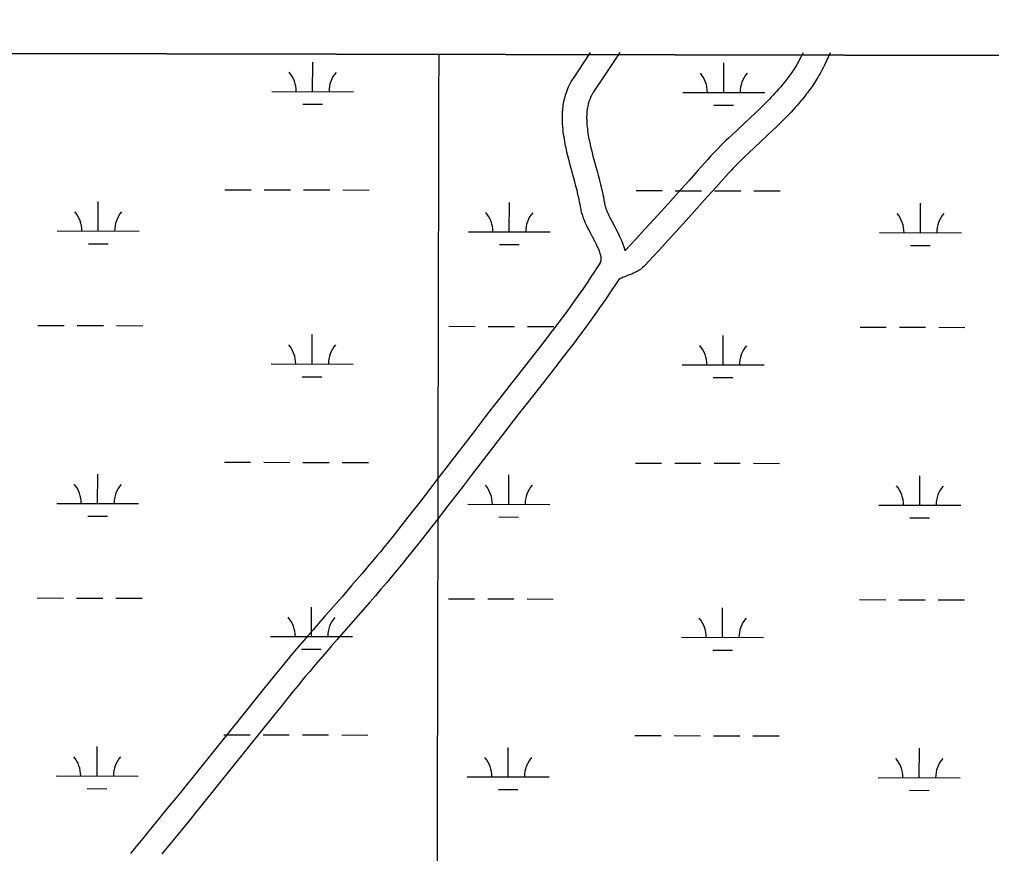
# Model space of a CAD drawing. Extents: x 3187622 to 3225504, y 800805 to 826213.
# Drawn here: x 3212266 to 3213453, y 823416 to 824434 of the extents above; entities that cross this region are included whole.
import ezdxf

# ---------------------------------------------------------------- set-up
doc = ezdxf.new("R2010")
doc.units = 0
for name, color, linetype in [('V-GRID-FRAM', 7, 'Continuous'), ('V-GRID-MAJR', 7, 'Continuous'), ('V-ROAD-CNTR', 7, 'Continuous'), ('V-SITE-VEGE', 7, 'Continuous'), ('V-WETL-SWMP', 7, 'Continuous')]:
    doc.layers.add(name, color=color, linetype=linetype)

msp = doc.modelspace()

# ---------------------------------------------------------------- linework, layer by layer
at = {"layer": 'V-GRID-FRAM'}
msp.add_lwpolyline([(3191838.829, 824434.074), (3223248.62, 824370.115), (3223219.523, 806183.487), (3191793.86, 806247.478), (3191838.829, 824434.074)], dxfattribs=at)
at = {"layer": 'V-GRID-MAJR'}
msp.add_spline([(3212744.301, 806204.817), (3212755.758, 812263.939), (3212767.22, 818326.145), (3212778.683, 824388.39), (3212778.6890000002, 824391.435)], degree=3, dxfattribs=at)
at = {"layer": 'V-ROAD-CNTR'}
for points in [[(3212963.311036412, 824393.7011851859), (3212955.599051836, 824382.0592084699), (3212942.38707826, 824362.112248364), (3212941.653079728, 824360.982250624), (3212940.915081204, 824359.8002529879), (3212940.169082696, 824358.556255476), (3212938.863085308, 824356.2362601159), (3212937.6380877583, 824353.8732648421), (3212936.520089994, 824351.522269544), (3212935.503092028, 824349.1862742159), (3212934.583093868, 824346.871278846), (3212933.7540955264, 824344.5822834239), (3212933.0070970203, 824342.308287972), (3212932.34209835, 824340.0632924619), (3212931.7520995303, 824337.8492968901), (3212931.233100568, 824335.6623012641), (3212930.776101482, 824333.502305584), (3212930.38210227, 824331.3713098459), (3212930.045102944, 824329.27431404), (3212929.7601035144, 824327.2053181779), (3212929.5231039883, 824325.170322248), (3212929.33210437, 824323.162326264), (3212929.1831046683, 824321.1913302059), (3212929.07210489, 824319.248334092), (3212928.9981050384, 824317.335337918), (3212928.955105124, 824315.458341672), (3212928.944105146, 824313.608345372), (3212928.960105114, 824311.7883490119), (3212929.00210503, 824309.998352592), (3212929.0671049, 824308.237356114), (3212929.1571047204, 824306.462359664), (3212929.38710426, 824303.112366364), (3212929.689103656, 824299.820372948), (3212930.046102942, 824296.640379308), (3212930.448102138, 824293.570385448), (3212930.886101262, 824290.5993913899), (3212931.354100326, 824287.7303971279), (3212931.8430993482, 824284.9584026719), (3212932.3500983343, 824282.2774080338), (3212932.8680972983, 824279.6864132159), (3212933.4000962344, 824277.153418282), (3212934.469094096, 824272.3624278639), (3212935.538091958, 824267.858436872), (3212936.5840898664, 824263.658445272), (3212937.5960878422, 824259.7274531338), (3212939.526083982, 824252.480467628), (3212941.240080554, 824246.1904802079), (3212942.7260775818, 824240.7574910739), (3212943.998075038, 824236.05950047), (3212945.079072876, 824232.0005085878), (3212945.990071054, 824228.4905156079), (3212946.7590695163, 824225.4535216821), (3212947.4030682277, 824222.8245269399), (3212947.939067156, 824220.5725314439), (3212948.8380653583, 824216.6055393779), (3212949.455064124, 824213.7065451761), (3212949.8790632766, 824211.5915494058), (3212950.476062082, 824208.39955579), (3212951.0300609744, 824205.098562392), (3212951.294060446, 824203.57956543), (3212951.63205977, 824201.923568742), (3212952.006059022, 824200.313571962), (3212952.411058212, 824198.7505750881), (3212952.8410573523, 824197.2355781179), (3212953.295056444, 824195.7585810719), (3212953.7670555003, 824194.3255839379), (3212954.2540545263, 824192.9335867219), (3212954.7720534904, 824191.5275895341), (3212955.7840514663, 824188.9625946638), (3212956.84204935, 824186.4715996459), (3212957.909047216, 824184.103604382), (3212958.974045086, 824181.851608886), (3212960.0270429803, 824179.7036131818), (3212961.074040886, 824177.630617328), (3212963.07703688, 824173.7836250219), (3212966.79202945, 824166.820638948), (3212968.339026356, 824163.8956447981), (3212969.710023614, 824161.23965011), (3212970.913021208, 824158.825654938), (3212971.9570191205, 824156.635659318), (3212972.85201733, 824154.6506632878), (3212973.608015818, 824152.862666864), (3212974.239014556, 824151.252670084), (3212974.761013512, 824149.8046729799), (3212975.183012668, 824148.5106755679), (3212975.52201199, 824147.3526778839), (3212975.8490113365, 824146.0816804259)], [(3212999.24696454, 824393.6281853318), (3212980.609001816, 824365.4912416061), (3212967.473028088, 824345.660281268), (3212966.963029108, 824344.87428284), (3212966.50703002, 824344.1422843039), (3212966.10703082, 824343.476285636), (3212965.2590325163, 824341.9702886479), (3212964.5100340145, 824340.525291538), (3212963.826035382, 824339.086294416), (3212963.201036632, 824337.6542972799), (3212962.633037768, 824336.2233001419), (3212962.114038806, 824334.7903030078), (3212961.6470397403, 824333.3683058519), (3212961.226040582, 824331.943308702), (3212960.846041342, 824330.5173115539), (3212960.50704202, 824329.0943144), (3212960.208042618, 824327.67431724), (3212959.9460431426, 824326.2573200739), (3212959.7170436, 824324.8403229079), (3212959.52204399, 824323.4273257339), (3212959.359044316, 824322.0143285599), (3212959.224044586, 824320.6103313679), (3212959.119044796, 824319.2053341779), (3212959.0380449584, 824317.8063369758), (3212958.984045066, 824316.4153397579), (3212958.953045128, 824315.026342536), (3212958.944045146, 824313.646345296), (3212958.9560451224, 824312.272348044), (3212958.988045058, 824310.9083507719), (3212959.039044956, 824309.553353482), (3212959.105044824, 824308.248356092), (3212959.293044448, 824305.508361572), (3212959.535043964, 824302.8643668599), (3212959.828043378, 824300.2623720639), (3212960.1620427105, 824297.7063771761), (3212960.53204197, 824295.2033821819), (3212960.93204117, 824292.7483870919), (3212961.3550403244, 824290.3483918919), (3212961.798039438, 824288.0033965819), (3212962.256038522, 824285.7124011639), (3212962.720037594, 824283.5074055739), (3212963.705035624, 824279.0944143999), (3212964.690033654, 824274.9464226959), (3212965.666031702, 824271.0224305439), (3212966.618029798, 824267.3294379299), (3212968.494026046, 824260.28445202), (3212970.18202267, 824254.0904644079), (3212971.6740196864, 824248.633475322), (3212972.97201709, 824243.83948491), (3212974.0930148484, 824239.6304933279), (3212975.05201293, 824235.9385007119), (3212975.8690112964, 824232.703507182), (3212976.565009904, 824229.868512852), (3212977.161008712, 824227.3605178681), (3212978.140006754, 824223.0455264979), (3212978.835005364, 824219.7785330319), (3212979.333004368, 824217.2975379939), (3212980.0160030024, 824213.63954531), (3212980.60200183, 824210.1505522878), (3212980.7760014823, 824209.1495542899), (3212980.9460011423, 824208.317555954), (3212981.14200075, 824207.4715576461), (3212981.3650003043, 824206.6125593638), (3212981.6129998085, 824205.73956111), (3212981.882999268, 824204.860562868), (3212982.17699868, 824203.9695646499), (3212982.489998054, 824203.0715664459), (3212982.8039974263, 824202.221568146), (3212983.5479959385, 824200.332571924), (3212984.325994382, 824198.503575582), (3212985.148992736, 824196.6775792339), (3212986.005991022, 824194.863582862), (3212986.884989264, 824193.0695864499), (3212987.7679874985, 824191.3225899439), (3212989.6169838, 824187.7715970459), (3212993.285976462, 824180.8926108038), (3212994.92697318, 824177.7896170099), (3212996.463970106, 824174.813622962), (3212997.880967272, 824171.9716286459), (3212999.174964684, 824169.255634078), (3213000.343962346, 824166.6626392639), (3213001.3939602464, 824164.1826442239), (3213006.128950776, 824152.0926684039)], [(3213256.049450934, 824393.105186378), (3213249.260464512, 824378.4002157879), (3213247.953467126, 824375.696221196), (3213246.6234697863, 824373.0652264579), (3213245.277472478, 824370.5082315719), (3213243.9154752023, 824368.0212365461), (3213242.540477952, 824365.59924139), (3213241.1544807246, 824363.23924611), (3213239.758483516, 824360.9432507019), (3213238.358486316, 824358.7072551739), (3213236.9544891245, 824356.531259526), (3213235.54649194, 824354.407263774), (3213234.13649476, 824352.336267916), (3213232.727497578, 824350.3172719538), (3213231.318500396, 824348.3482758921), (3213229.917503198, 824346.4312797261), (3213228.516506, 824344.556283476), (3213227.100508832, 824342.69928719), (3213224.332514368, 824339.1732942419), (3213221.5745198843, 824335.780301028), (3213218.8555253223, 824332.5413075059), (3213216.180530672, 824329.4453136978), (3213213.552535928, 824326.483319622), (3213210.97654108, 824323.6473252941), (3213208.4565461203, 824320.9313307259), (3213205.9915510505, 824318.325335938), (3213203.5835558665, 824315.8223409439), (3213201.235560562, 824313.420345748), (3213198.933565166, 824311.0983503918), (3213194.48657406, 824306.6903592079), (3213190.2685824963, 824302.590367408), (3213186.265590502, 824298.7603750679), (3213156.604649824, 824270.9804306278), (3213153.019656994, 824267.562437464), (3213149.900663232, 824264.5524434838), (3213147.199668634, 824261.9134487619), (3213144.87667328, 824259.6154533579), (3213140.823681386, 824255.5364615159), (3213137.855687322, 824252.480467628), (3213135.68169167, 824250.1984721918), (3213132.438698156, 824246.7194791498), (3213129.235704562, 824243.183486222), (3213117.003729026, 824229.4765136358), (3213106.2527505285, 824217.455537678), (3213096.8267693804, 824206.9465586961), (3213080.302802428, 824188.6045953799), (3213067.859827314, 824174.8786228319), (3213058.4958460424, 824164.607643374), (3213051.4488601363, 824156.9146587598), (3213040.853881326, 824145.410681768), (3213030.069902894, 824133.787705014), (3213028.763905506, 824132.4657076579), (3213027.31190841, 824131.1467102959), (3213025.879911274, 824129.973712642), (3213024.48191407, 824128.92971473), (3213023.127916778, 824128.001716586), (3213021.813919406, 824127.16971825), (3213020.549921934, 824126.427719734), (3213019.345924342, 824125.76472106), (3213018.1209267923, 824125.1287223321), (3213015.999931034, 824124.1137243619), (3213013.99693504, 824123.2357261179), (3213012.14693874, 824122.477727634), (3213009.009945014, 824121.268730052), (3213006.4169502, 824120.297731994), (3213004.3499543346, 824119.508733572), (3213002.710957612, 824118.8487348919), (3213001.4159602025, 824118.290736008), (3213000.403962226, 824117.8187369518), (3212998.2499665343, 824116.7277391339)], [(3213223.478516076, 824393.171186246), (3213217.7115276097, 824382.62920733), (3213216.562529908, 824380.6052113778), (3213215.400532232, 824378.6292153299), (3213214.2265345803, 824376.695219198), (3213213.040536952, 824374.803222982), (3213211.844539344, 824372.9492266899), (3213210.644541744, 824371.1372303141), (3213209.43654416, 824369.36423386), (3213208.225546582, 824367.6292373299), (3213207.010549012, 824365.930240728), (3213205.789551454, 824364.2612440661), (3213204.5705538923, 824362.6282473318), (3213203.372556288, 824361.057250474), (3213200.892561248, 824357.897256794), (3213198.4465661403, 824354.8882628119), (3213196.015571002, 824351.993268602), (3213193.6085758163, 824349.207274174), (3213191.228580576, 824346.523279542), (3213188.878585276, 824343.937284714), (3213186.562589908, 824341.441289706), (3213184.285594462, 824339.0332945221), (3213182.049598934, 824336.7102991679), (3213179.855603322, 824334.4663036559), (3213177.719607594, 824332.310307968), (3213173.472616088, 824328.100316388), (3213169.442624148, 824324.1843242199), (3213165.6416317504, 824320.546331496), (3213136.000691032, 824292.7863870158), (3213132.2516985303, 824289.2123941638), (3213129.0007050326, 824286.07440044), (3213126.1697106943, 824283.3074059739), (3213123.68671566, 824280.8534108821), (3213119.4217241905, 824276.558419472), (3213116.237730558, 824273.2804260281), (3213113.849735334, 824270.7764310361), (3213110.3467423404, 824267.0174385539), (3213106.9257491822, 824263.23944611), (3213094.6317737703, 824249.4624736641), (3213083.90679522, 824237.4714976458), (3213074.516814, 824227.002518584), (3213058.044846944, 824208.718555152), (3213045.66187171, 824195.0585824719), (3213036.349890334, 824184.8456028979), (3213029.3549043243, 824177.208618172), (3213018.823925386, 824165.7746410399), (3213006.128950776, 824152.0926684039)], [(3212975.73201157, 824146.56967945), (3212975.9910110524, 824145.406681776), (3212976.145010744, 824144.5836834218), (3212976.256010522, 824143.8656848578), (3212976.3310103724, 824143.2276861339), (3212976.381010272, 824142.646687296), (3212976.4080102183, 824142.13968831), (3212976.4170102, 824141.700689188), (3212976.4130102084, 824141.296689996), (3212976.398010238, 824140.9296907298), (3212976.3820102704, 824140.707691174), (3212976.304010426, 824140.0136925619), (3212976.224010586, 824139.5366935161), (3212976.1390107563, 824139.1396943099), (3212976.051010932, 824138.805694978), (3212975.964011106, 824138.516695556), (3212975.9110112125, 824138.3626958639), (3212975.6860116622, 824137.783697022), (3212975.541011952, 824137.456697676), (3212975.455012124, 824137.281698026), (3212975.2110126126, 824136.8276989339), (3212974.8920132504, 824136.2947000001), (3212971.315020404, 824130.6647112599), (3212967.730027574, 824125.1247223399), (3212964.215034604, 824119.7797330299), (3212960.771041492, 824114.621743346), (3212957.4010482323, 824109.6457532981), (3212954.10205483, 824104.8387629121), (3212950.8780612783, 824100.1947721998), (3212947.7310675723, 824095.710781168), (3212944.659073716, 824091.3787898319), (3212941.668079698, 824087.2027981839), (3212935.793091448, 824079.100814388), (3212930.235102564, 824071.547829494), (3212924.9731130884, 824064.488843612), (3212920.000123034, 824057.887856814), (3212915.306132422, 824051.710869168), (3212910.886141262, 824045.938880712), (3212902.5201579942, 824035.108902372), (3212895.159172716, 824025.6619212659), (3212882.17719868, 824009.121954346), (3212862.626237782, 823984.2890040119), (3212852.85725732, 823971.81502896), (3212843.138276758, 823959.299053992), (3212835.126292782, 823948.9070747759), (3212820.1803226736, 823929.4371137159), (3212794.1163748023, 823895.3741818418), (3212784.34739434, 823882.6232073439), (3212775.7914114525, 823871.4832296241), (3212768.299426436, 823861.7562490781), (3212755.1424527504, 823844.7652830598), (3212745.238472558, 823832.069308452), (3212737.784487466, 823822.57532744), (3212732.180498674, 823815.478341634), (3212723.7325155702, 823804.8513628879), (3212715.244532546, 823794.2673840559), (3212711.125540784, 823789.18039423), (3212707.1095488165, 823784.2704040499), (3212703.196556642, 823779.5274135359), (3212699.393564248, 823774.954422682), (3212691.946579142, 823766.0934404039), (3212684.918593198, 823757.8274569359), (3212678.285606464, 823750.098472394), (3212672.038618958, 823742.8724868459), (3212660.2426425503, 823729.3285139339), (3212639.481684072, 823705.636561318), (3212631.684699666, 823696.73057913), (3212624.866713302, 823688.9145947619), (3212618.9097252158, 823682.05560848), (3212613.701735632, 823676.028620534), (3212604.638753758, 823665.454641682), (3212597.8717672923, 823657.47065765), (3212592.8177774, 823651.4526696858), (3212589.0377849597, 823646.9116787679), (3212583.40779622, 823640.0876924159), (3212577.8218073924, 823633.23070613), (3212563.816835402, 823615.8977407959), (3212539.391884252, 823585.5558014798), (3212502.8409573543, 823540.009892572), (3212484.5739938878, 823517.246938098), (3212466.30303043, 823494.514983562), (3212457.731047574, 823483.9120047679), (3212450.207062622, 823474.6720232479), (3212423.686115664, 823442.2890880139), (3212417.034128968, 823434.145104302), (3212407.076148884, 823421.8821288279), (3212402.1081588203, 823415.72114115)], [(3213005.017952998, 824153.0776664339), (3213005.380952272, 824151.4436697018)], [(3212998.2499665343, 824116.7277391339), (3212985.6669917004, 824097.8817768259), (3212982.1889986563, 824092.745787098), (3212978.7920054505, 824087.7967969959), (3212975.4780120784, 824083.0228065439), (3212972.243018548, 824078.4148157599), (3212969.089024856, 824073.968824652), (3212966.0080310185, 824069.6648332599), (3212960.019042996, 824061.4048497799), (3212954.343054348, 824053.691865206), (3212948.981065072, 824046.4988795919), (3212943.924075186, 824039.785893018), (3212939.1580847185, 824033.5149055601), (3212934.6660937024, 824027.6489172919), (3212926.22211059, 824016.718939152), (3212918.791125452, 824007.181958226), (3212905.7631515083, 823990.5819914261), (3212886.22219059, 823965.7610410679), (3212876.5132100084, 823953.3650658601), (3212866.864229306, 823940.941090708), (3212858.904245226, 823930.6151113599), (3212843.9922750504, 823911.1891502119), (3212817.9363271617, 823877.136218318), (3212808.1513467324, 823864.3632438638), (3212799.571363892, 823853.1932662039), (3212792.0433789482, 823843.42028575), (3212778.830405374, 823826.3553198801), (3212768.864425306, 823813.5793454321), (3212761.3544403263, 823804.01536456), (3212755.694451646, 823796.8483788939), (3212747.1764686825, 823786.1334003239), (3212738.604485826, 823775.4434217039), (3212734.393494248, 823770.244432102), (3212730.291502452, 823765.2284421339), (3212726.3005104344, 823760.389451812), (3212722.4095182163, 823755.712461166), (3212714.858533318, 823746.7254791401), (3212707.7285475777, 823738.341495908), (3212701.015561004, 823730.52051155), (3212694.698573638, 823723.212526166), (3212682.836597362, 823709.5905534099), (3212662.0496389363, 823685.8706008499), (3212654.274654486, 823676.9886186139), (3212647.494668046, 823669.2186341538), (3212641.585679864, 823662.413647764), (3212636.439690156, 823656.4586596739), (3212627.470708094, 823645.9946806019), (3212620.8017214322, 823638.126696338), (3212615.833731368, 823632.2087081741), (3212612.135738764, 823627.7677170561), (3212606.60774982, 823621.0677304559), (3212601.119760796, 823614.3307439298), (3212587.168788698, 823597.0637784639), (3212562.775837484, 823566.7618390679), (3212526.238910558, 823521.2339301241), (3212507.9639471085, 823498.4609756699), (3212489.658983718, 823475.6870212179), (3212481.0270009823, 823465.010042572), (3212473.44301615, 823455.6960611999), (3212446.90806922, 823423.2951260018), (3212440.2960824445, 823415.20114219)]]:
    msp.add_lwpolyline(points, dxfattribs=at)
at = {"layer": 'V-SITE-VEGE'}
msp.add_line((3214332.237956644, 824388.271213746), (3212187.610542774, 824392.6382668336), dxfattribs=at)
at = {"layer": 'V-WETL-SWMP'}
for p, q in [((3215285.6271229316, 824386.3298503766), (3212187.6120943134, 824392.638263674)), ((3212624.3735741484, 824345.9961848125), (3212624.4469133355, 824381.9960881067)), ((3213126.280497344, 824344.9739068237), (3213126.3538365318, 824380.9738101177)), ((3212574.3736814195, 824346.0980239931), (3212674.3734668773, 824345.8943456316)), ((3213076.280604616, 824345.0757460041), (3213176.2803900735, 824344.8720676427)), ((3212612.342163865, 824330.5896676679), (3212636.3421123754, 824330.5407848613)), ((3213114.2490870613, 824329.567389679), (3213138.2490355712, 824329.5185068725)), ((3212517.2851947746, 824226.1431254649), (3212549.2851261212, 824226.0779483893)), ((3212565.285091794, 824226.0453598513), (3212597.285023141, 824225.980182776)), ((3212613.284988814, 824225.9475942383), (3212645.28492016, 824225.8824171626)), ((3212661.284885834, 824225.849828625), (3212693.2848171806, 824225.7846515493)), ((3213019.1921179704, 824225.1208474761), (3213051.1920493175, 824225.0556704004)), ((3213067.1920149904, 824225.0230818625), (3213099.191946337, 824224.957904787)), ((3213115.1919120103, 824224.9253162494), (3213147.1918433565, 824224.8601391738)), ((3213163.1918090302, 824224.827550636), (3213195.1917403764, 824224.7623735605)), ((3212362.590154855, 824175.7161322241), (3212362.6634940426, 824211.7160355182)), ((3212864.497078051, 824174.6938542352), (3212864.5704172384, 824210.6937575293)), ((3213366.404001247, 824173.6715762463), (3213366.4773404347, 824209.6714795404)), ((3212312.590262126, 824175.8179714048), (3212412.590047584, 824175.6142930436)), ((3212814.497185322, 824174.7956934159), (3212914.4969707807, 824174.5920150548)), ((3213316.4041085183, 824173.773415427), (3213416.4038939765, 824173.5697370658)), ((3212350.558744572, 824160.3096150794), (3212374.558693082, 824160.2607322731)), ((3212852.465667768, 824159.2873370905), (3212876.465616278, 824159.2384542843)), ((3213354.372590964, 824158.2650591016), (3213378.372539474, 824158.2161762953)), ((3212288.947154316, 824060.4339585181), (3212320.9470856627, 824060.3687814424)), ((3212336.947051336, 824060.336192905), (3212368.946982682, 824060.271015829)), ((3212384.9469483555, 824060.2384272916), (3212416.946879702, 824060.1732502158)), ((3212790.854077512, 824059.4116805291), (3212822.8540088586, 824059.3465034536)), ((3212838.8539745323, 824059.313914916), (3212870.853905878, 824059.2487378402)), ((3212886.853871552, 824059.2161493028), (3212918.8538028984, 824059.1509722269)), ((3213292.761000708, 824058.3894025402), (3213324.760932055, 824058.3242254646)), ((3213340.760897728, 824058.2916369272), (3213372.7608290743, 824058.2264598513)), ((3213388.760794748, 824058.1938713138), (3213420.7607260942, 824058.1286942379)), ((3212623.695848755, 824013.3220784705), (3212623.7691879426, 824049.3219817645)), ((3213125.6027719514, 824012.2998004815), (3213125.6761111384, 824048.2997037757)), ((3212573.695956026, 824013.423917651), (3212673.695741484, 824013.2202392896)), ((3213075.6028792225, 824012.4016396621), (3213175.60266468, 824012.1979613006)), ((3212611.664438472, 823997.9155613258), (3212635.664386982, 823997.8666785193)), ((3213113.571361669, 823996.8932833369), (3213137.571310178, 823996.8444005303)), ((3212516.6074693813, 823893.4690191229), (3212548.607400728, 823893.4038420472)), ((3212564.6073664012, 823893.3712535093), (3212596.607297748, 823893.3060764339)), ((3212612.607263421, 823893.2734878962), (3212644.6071947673, 823893.2083108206)), ((3212660.6071604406, 823893.1757222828), (3212692.6070917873, 823893.1105452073)), ((3213018.514392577, 823892.4467411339), (3213050.514323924, 823892.3815640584)), ((3213066.5142895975, 823892.3489755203), (3213098.514220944, 823892.283798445)), ((3213114.514186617, 823892.2512099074), (3213146.514117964, 823892.1860328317)), ((3213162.514083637, 823892.153444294), (3213194.514014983, 823892.0882672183)), ((3212361.9124294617, 823843.042025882), (3212361.9857686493, 823879.0419291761)), ((3212863.819352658, 823842.0197478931), (3212863.892691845, 823878.0196511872)), ((3213365.7262758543, 823840.9974699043), (3213365.7996150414, 823876.9973731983)), ((3212311.912536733, 823843.1438650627), (3212411.912322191, 823842.9401867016)), ((3212813.8194599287, 823842.1215870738), (3212913.8192453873, 823841.9179087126)), ((3213315.726383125, 823841.0993090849), (3213415.726168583, 823840.8956307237)), ((3212349.881019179, 823827.6355087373), (3212373.8809676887, 823827.5866259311)), ((3212851.787942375, 823826.6132307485), (3212875.7878908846, 823826.5643479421)), ((3213353.694865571, 823825.5909527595), (3213377.694814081, 823825.5420699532)), ((3212288.269428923, 823727.7598521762), (3212320.2693602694, 823727.6946751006)), ((3212336.269325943, 823727.6620865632), (3212368.269257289, 823727.5969094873)), ((3212384.2692229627, 823727.5643209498), (3212416.2691543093, 823727.4991438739)), ((3212790.176352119, 823726.7375741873), (3212822.1762834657, 823726.6723971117)), ((3212838.176249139, 823726.6398085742), (3212870.176180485, 823726.5746314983)), ((3212886.176146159, 823726.5420429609), (3212918.176077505, 823726.4768658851)), ((3213292.0832753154, 823725.7152961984), (3213324.0832066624, 823725.6501191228)), ((3213340.0831723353, 823725.6175305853), (3213372.0831036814, 823725.5523535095)), ((3213388.083069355, 823725.519764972), (3213420.0830007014, 823725.4545878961)), ((3212623.0181233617, 823680.6479721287), (3212623.0914625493, 823716.6478754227)), ((3213124.925046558, 823679.6256941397), (3213124.9983857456, 823715.6255974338)), ((3212573.0182306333, 823680.7498113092), (3212673.018016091, 823680.5461329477)), ((3213074.9251538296, 823679.7275333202), (3213174.9249392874, 823679.5238549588)), ((3212610.9867130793, 823665.241454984), (3212634.986661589, 823665.1925721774)), ((3213112.8936362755, 823664.2191769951), (3213136.893584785, 823664.1702941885)), ((3212515.929743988, 823560.794912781), (3212547.929675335, 823560.7297357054)), ((3212563.929641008, 823560.6971471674), (3212595.9295723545, 823560.6319700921)), ((3212611.929538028, 823560.5993815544), (3212643.9294693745, 823560.5342044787)), ((3212659.929435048, 823560.5016159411), (3212691.929366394, 823560.4364388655)), ((3213017.8366671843, 823559.7726347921), (3213049.836598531, 823559.7074577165)), ((3213065.836564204, 823559.6748691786), (3213097.836495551, 823559.6096921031)), ((3213113.836461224, 823559.5771035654), (3213145.8363925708, 823559.5119264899)), ((3213161.836358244, 823559.4793379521), (3213193.83628959, 823559.4141608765)), ((3212361.234704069, 823510.3679195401), (3212361.308043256, 823546.3678228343)), ((3212863.1416272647, 823509.3456415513), (3212863.214966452, 823545.3455448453)), ((3213365.048550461, 823508.3233635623), (3213365.1218896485, 823544.3232668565)), ((3212311.2348113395, 823510.4697587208), (3212411.234596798, 823510.2660803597)), ((3212813.141734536, 823509.447480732), (3212913.141519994, 823509.2438023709)), ((3213315.048657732, 823508.425202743), (3213415.0484431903, 823508.2215243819)), ((3212349.203293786, 823494.9614023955), (3212373.2032422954, 823494.9125195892)), ((3212851.1102169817, 823493.9391244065), (3212875.1101654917, 823493.8902416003)), ((3213353.0171401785, 823492.9168464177), (3213377.017088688, 823492.8679636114))]:
    msp.add_line(p, q, dxfattribs=at)
for centre, radius, start, end in [((3212569.1317238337, 824346.583504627), 35.24628790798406, 359.11148115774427, 40.655139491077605), ((3212679.617359, 824346.3584688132), 35.246287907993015, 139.11147732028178, 180.6551356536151), ((3213071.03864703, 824345.5612266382), 35.24628790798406, 359.11148115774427, 40.655139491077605), ((3213181.524282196, 824345.3361908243), 35.246287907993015, 139.11147732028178, 180.6551356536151), ((3212307.348304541, 824176.3034520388), 35.24628790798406, 359.11148115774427, 40.655139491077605), ((3212417.833939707, 824176.0784162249), 35.246287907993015, 139.11147732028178, 180.6551356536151), ((3212809.2552277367, 824175.2811740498), 35.24628790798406, 359.11148115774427, 40.655139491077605), ((3212919.7408629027, 824175.0561382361), 35.246287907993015, 139.11147732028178, 180.6551356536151), ((3213311.162150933, 824174.258896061), 35.24628790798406, 359.11148115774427, 40.655139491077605), ((3213421.647786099, 824174.0338602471), 35.246287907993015, 139.11147732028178, 180.6551356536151), ((3212568.4539984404, 824013.909398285), 35.24628790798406, 359.11148115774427, 40.655139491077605), ((3212678.9396336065, 824013.6843624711), 35.246287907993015, 139.11147732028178, 180.6551356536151), ((3213070.3609216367, 824012.887120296), 35.24628790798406, 359.11148115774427, 40.655139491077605), ((3213180.8465568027, 824012.6620844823), 35.246287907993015, 139.11147732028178, 180.6551356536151), ((3212306.6705791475, 823843.6293456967), 35.24628790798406, 359.11148115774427, 40.655139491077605), ((3212417.1562143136, 823843.4043098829), 35.246287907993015, 139.11147732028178, 180.6551356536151), ((3212808.577502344, 823842.6070677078), 35.24628790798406, 359.11148115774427, 40.655139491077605), ((3212919.0631375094, 823842.3820318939), 35.246287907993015, 139.11147732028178, 180.6551356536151), ((3213310.48442554, 823841.5847897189), 35.24628790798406, 359.11148115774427, 40.655139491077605), ((3213420.9700607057, 823841.3597539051), 35.246287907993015, 139.11147732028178, 180.6551356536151), ((3212567.7762730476, 823681.2352919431), 35.24628790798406, 359.11148115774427, 40.655139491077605), ((3212678.2619082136, 823681.0102561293), 35.246287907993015, 139.11147732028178, 180.6551356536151), ((3213069.6831962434, 823680.2130139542), 35.24628790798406, 359.11148115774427, 40.655139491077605), ((3213180.1688314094, 823679.9879781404), 35.246287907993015, 139.11147732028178, 180.6551356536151), ((3212305.9928537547, 823510.9552393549), 35.24628790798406, 359.11148115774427, 40.655139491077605), ((3212416.4784889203, 823510.7302035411), 35.246287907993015, 139.11147732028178, 180.6551356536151), ((3212807.8997769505, 823509.9329613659), 35.24628790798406, 359.11148115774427, 40.655139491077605), ((3212918.3854121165, 823509.7079255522), 35.246287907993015, 139.11147732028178, 180.6551356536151), ((3213309.8067001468, 823508.9106833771), 35.24628790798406, 359.11148115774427, 40.655139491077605), ((3213420.292335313, 823508.6856475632), 35.246287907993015, 139.11147732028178, 180.6551356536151)]:
    msp.add_arc(centre, radius, start, end, dxfattribs=at)

doc.saveas('drawing.dxf')
